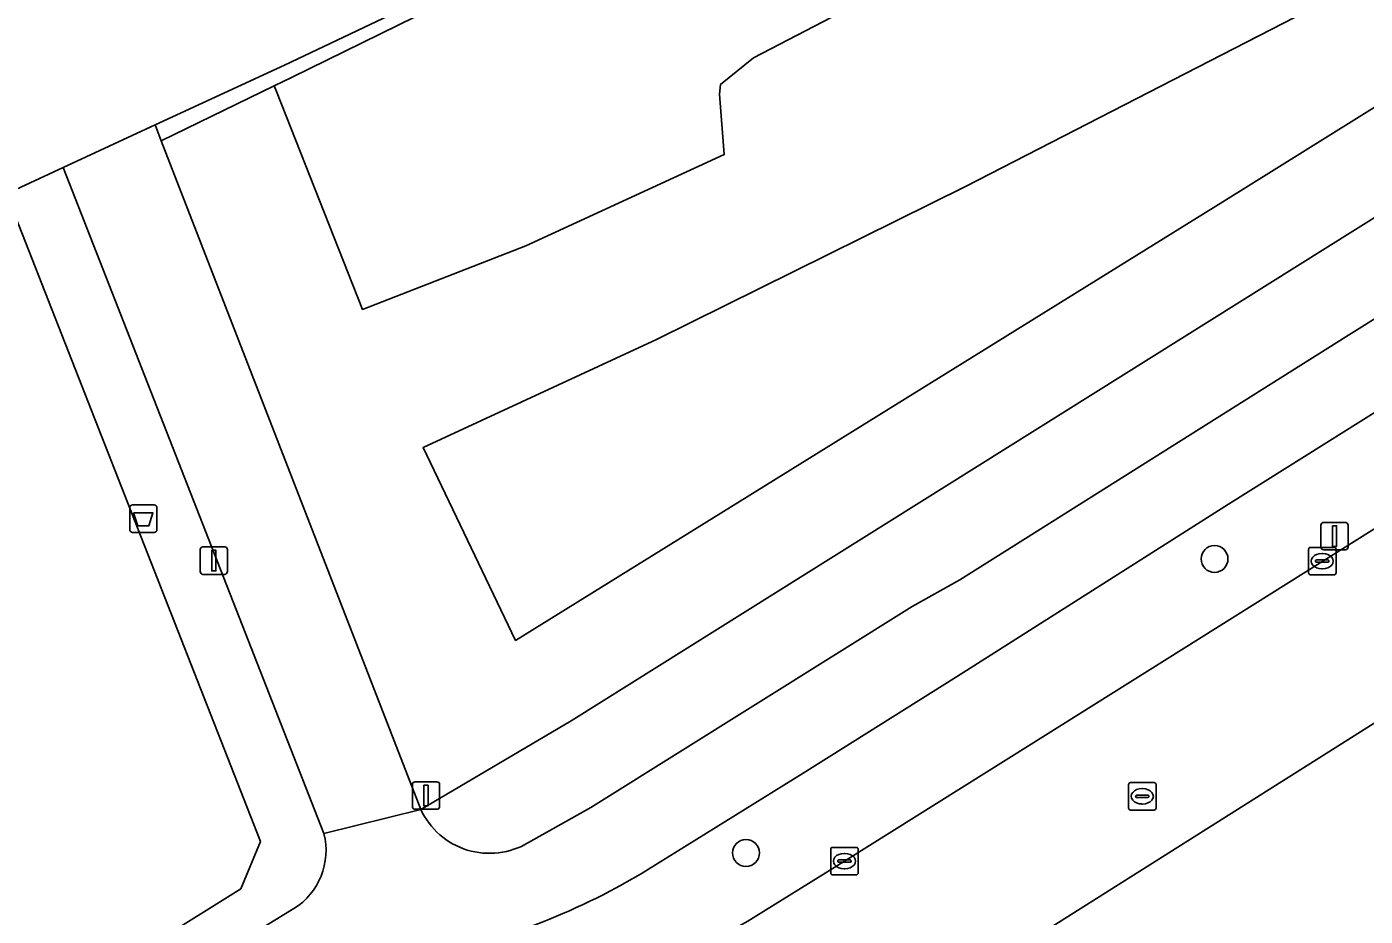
# Model space of a CAD drawing. Extents: x 159680 to 160786, y 387323 to 388340.
# Drawn here: x 160140.76 to 160189.46, y 387387.95 to 387420.3 of the extents above; entities that cross this region are included whole.
import ezdxf

# ---------------------------------------------------------------- set-up
doc = ezdxf.new("R2010")
doc.units = 0
for name, color, linetype in [('IMGEO_Afvalbak', 7, 'Continuous'), ('IMGEO_Berm_groen', 7, 'Continuous'), ('IMGEO_Boom', 7, 'Continuous'), ('IMGEO_Fietspad_open', 7, 'Continuous'), ('IMGEO_Groenvoorziening', 7, 'Continuous'), ('IMGEO_Kolk', 7, 'Continuous'), ('IMGEO_Lichtmast', 7, 'Continuous'), ('IMGEO_Rijbaan_lokaal_gesloten', 7, 'Continuous'), ('IMGEO_Rijbaan_lokaal_open', 7, 'Continuous'), ('IMGEO_Rioolput', 7, 'Continuous'), ('IMGEO_Verkeersbordpaal', 7, 'Continuous'), ('IMGEO_Voetpad_open', 7, 'Continuous')]:
    doc.layers.add(name, color=color, linetype=linetype)

msp = doc.modelspace()

# ---------------------------------------------------------------- linework, layer by layer
at = {"layer": 'IMGEO_Afvalbak'}
for p, q in [((160144.505, 387402.006), (160144.505, 387402.806)), ((160144.505, 387402.806), (160144.505, 387402.006)), ((160144.605, 387402.906), (160145.395, 387402.906)), ((160145.395, 387402.906), (160144.605, 387402.906)), ((160145.495, 387402.806), (160145.495, 387402.006)), ((160145.495, 387402.006), (160145.495, 387402.806)), ((160145.395, 387401.906), (160144.605, 387401.906)), ((160144.605, 387401.906), (160145.395, 387401.906))]:
    msp.add_line(p, q, dxfattribs=at)
msp.add_lwpolyline([(160144.648, 387402.62), (160145.352, 387402.62), (160145.203, 387402.15), (160144.797, 387402.15), (160144.648, 387402.62)], dxfattribs=at)
for centre, start, end in [((160144.605, 387402.806), 90, 180), ((160144.605, 387402.806), 90, 180), ((160145.395, 387402.806), 0, 90), ((160145.395, 387402.806), 360, 90), ((160144.605, 387402.006), 180, 270), ((160144.605, 387402.006), 180, 270), ((160145.395, 387402.006), 270, 0), ((160145.395, 387402.006), 270, 0)]:
    msp.add_arc(centre, 0.1, start, end, dxfattribs=at)
at = {"layer": 'IMGEO_Berm_groen'}
for points in [[(160272.027, 387453.626), (160278.607, 387457.856), (160284.285, 387461.649), (160283.621, 387462.603), (160258.222, 387448.472), (160247.291, 387442.078), (160245.229, 387440.783), (160242.76, 387439.193), (160226.274, 387428.986), (160207.33, 387417.248), (160184.491, 387402.932), (160174.583, 387396.65), (160169.004, 387393.156), (160163.385, 387389.655)], [(160167.293, 387387.948), (160170.512, 387389.952), (160176.491, 387393.694), (160272.027, 387453.626)]]:
    msp.add_lwpolyline(points, dxfattribs=at)
for centre, radius, start, end in [((160150.482, 387410.81), 24.779, 281.3485, 301.3804), ((160134.35, 387443.155), 64.289, 290.97693, 300.82515)]:
    msp.add_arc(centre, radius, start, end, dxfattribs=at)
at = {"layer": 'IMGEO_Boom'}
for centre in [(160183.977, 387400.943), (160166.929, 387390.249)]:
    msp.add_circle(centre, 0.489, dxfattribs=at)
at = {"layer": 'IMGEO_Fietspad_open'}
for points in [[(160282.017, 387465.159), (160277.159, 387462.365), (160271.867, 387459.381), (160264.291, 387455.191), (160257.213, 387451.206), (160245.641, 387444.527), (160232.498, 387436.379), (160218.594, 387427.633), (160201.505, 387416.998), (160188.751, 387409.025), (160174.71, 387400.186), (160172.972, 387399.218), (160161.569, 387392.079), (160161.282, 387391.902), (160159.013, 387390.625)], [(160163.385, 387389.655), (160169.004, 387393.156), (160174.583, 387396.65), (160184.491, 387402.932), (160207.33, 387417.248), (160226.274, 387428.986), (160242.76, 387439.193), (160245.229, 387440.783), (160247.291, 387442.078), (160258.222, 387448.472)], [(160155.098, 387391.826), (160151.57, 387390.952)], [(160150.48, 387388.224), (160148.407, 387386.951), (160120.28, 387369.263), (160089.698, 387350.065), (160091, 387348.022), (160091.168, 387348.129), (160121.639, 387367.252), (160144.481, 387381.607), (160147.86, 387383.737)]]:
    msp.add_lwpolyline(points, dxfattribs=at)
msp.add_lwpolyline([(160145.651, 387416.153), (160145.429, 387416.725), (160142.089, 387415.182), (160151.57, 387390.952), (160155.098, 387391.826)], close=True, dxfattribs=at)
for centre, radius, start, end in [((160157.598, 387392.995), 2.76, 205.0541, 300.8372), ((160149.157, 387390.334), 2.491, 302.0817, 14.359), ((160150.482, 387410.81), 24.779, 281.3485, 301.3804)]:
    msp.add_arc(centre, radius, start, end, dxfattribs=at)
at = {"layer": 'IMGEO_Groenvoorziening'}
for points in [[(160244.367, 387464.412), (160217.091, 387451.27), (160180.751, 387433.386), (160179.539, 387432.79), (160182.363, 387427.052), (160167.208, 387419.163), (160166.003, 387418.201), (160165.969, 387417.84), (160166.136, 387415.647), (160158.92, 387412.335), (160152.976, 387410.015), (160149.844, 387417.943), (160149.767, 387418.144), (160145.651, 387416.153), (160155.098, 387391.826), (160160.574, 387395.054), (160208.101, 387424.823), (160243.399, 387446.858), (160258.008, 387455.524), (160262.249, 387457.676), (160276.867, 387465.794)], [(160145.385, 387386.971), (160148.547, 387388.944), (160149.263, 387390.667), (160140.228, 387413.696), (160085.555, 387392.537), (160084.804, 387392.319), (160083.7, 387392.052)]]:
    msp.add_lwpolyline(points, dxfattribs=at)
for points in [[(160224.225, 387438.836), (160184.283, 387413.931), (160158.548, 387397.977), (160155.179, 387405), (160163.674, 387408.923), (160174.911, 387414.49), (160190.474, 387422.484), (160203.456, 387429.237), (160223.727, 387439.732)], [(160224.225, 387438.836), (160223.727, 387439.732), (160203.456, 387429.237), (160190.474, 387422.484), (160174.911, 387414.49), (160163.674, 387408.923), (160155.179, 387405), (160158.548, 387397.977), (160184.283, 387413.931)], [(160179.539, 387432.79), (160165.572, 387425.916), (160165.247, 387425.756), (160150.394, 387418.447), (160149.767, 387418.144), (160149.844, 387417.943), (160152.976, 387410.015), (160158.92, 387412.335), (160166.136, 387415.647), (160165.969, 387417.84), (160166.003, 387418.201), (160167.208, 387419.163), (160182.363, 387427.052)]]:
    msp.add_lwpolyline(points, close=True, dxfattribs=at)
at = {"layer": 'IMGEO_Kolk'}
for p, q in [((160187.397, 387400.437), (160187.397, 387401.289)), ((160187.472, 387401.363), (160188.324, 387401.363)), ((160187.885, 387401.143), (160187.91, 387401.143)), ((160188.398, 387401.289), (160188.398, 387400.437)), ((160187.656, 387400.857), (160187.656, 387400.869)), ((160188.094, 387400.82), (160187.696, 387400.82)), ((160187.699, 387400.906), (160188.097, 387400.906)), ((160188.14, 387400.869), (160188.14, 387400.857)), ((160188.324, 387400.363), (160187.472, 387400.363)), ((160187.908, 387400.583), (160187.883, 387400.583)), ((160170.011, 387389.526), (160170.011, 387390.378)), ((160170.086, 387390.452), (160170.938, 387390.452)), ((160171.012, 387390.378), (160171.012, 387389.526)), ((160170.27, 387389.946), (160170.27, 387389.958)), ((160170.708, 387389.909), (160170.31, 387389.909)), ((160170.313, 387389.995), (160170.711, 387389.995)), ((160170.499, 387390.232), (160170.524, 387390.232)), ((160170.754, 387389.958), (160170.754, 387389.946)), ((160170.938, 387389.452), (160170.086, 387389.452)), ((160170.522, 387389.672), (160170.497, 387389.672))]:
    msp.add_line(p, q, dxfattribs=at)
for points in [[(160187.397, 387400.437), (160187.397, 387401.289)], [(160187.472, 387401.363), (160188.324, 387401.363)], [(160188.398, 387401.289), (160188.398, 387400.437)], [(160188.324, 387400.363), (160187.472, 387400.363)], [(160170.011, 387389.526), (160170.011, 387390.378)], [(160170.086, 387390.452), (160170.938, 387390.452)], [(160171.012, 387390.378), (160171.012, 387389.526)], [(160170.938, 387389.452), (160170.086, 387389.452)]]:
    msp.add_lwpolyline(points, dxfattribs=at)
for centre, radius, start, end in [((160187.474, 387401.287), 0.0765, 91.552, 178.448), ((160187.474, 387401.287), 0.0765, 91.552, 178.448), ((160188.322, 387401.287), 0.0765, 1.552, 88.448), ((160188.322, 387401.287), 0.0765, 1.552, 88.448), ((160187.696, 387400.866), 0.0403, 85.8775, 175.7526), ((160187.693, 387400.856), 0.0366, 178.938, 274.7102), ((160188.097, 387400.863), 0.043, 264.8664, 352.4533), ((160188.101, 387400.868), 0.0386, 1.7309, 96.639), ((160187.474, 387400.439), 0.0765, 181.552, 268.448), ((160187.474, 387400.439), 0.0765, 181.552, 268.448), ((160188.322, 387400.439), 0.0765, 271.552, 358.448), ((160188.322, 387400.439), 0.0765, 271.552, 358.448), ((160170.088, 387390.376), 0.0765, 91.552, 178.448), ((160170.088, 387390.376), 0.0765, 91.552, 178.448), ((160170.936, 387390.376), 0.0765, 1.552, 88.448), ((160170.936, 387390.376), 0.0765, 1.552, 88.448), ((160170.31, 387389.955), 0.0403, 85.8775, 175.7526), ((160170.307, 387389.945), 0.0366, 178.938, 274.7102), ((160170.711, 387389.952), 0.043, 264.8664, 352.4533), ((160170.715, 387389.957), 0.0386, 1.7309, 96.639), ((160170.088, 387389.528), 0.0765, 181.552, 268.448), ((160170.088, 387389.528), 0.0765, 181.552, 268.448), ((160170.936, 387389.528), 0.0765, 271.552, 358.448), ((160170.936, 387389.528), 0.0765, 271.552, 358.448)]:
    msp.add_arc(centre, radius, start, end, dxfattribs=at)
for centre, major_axis, ratio, start_param, end_param in [((160187.884, 387400.863), (-0.387, 0.002), 0.722429, 4.712389, 7.853982), ((160187.909, 387400.863), (-0.39, 0.002), 0.717154, 1.570796, 4.712389), ((160170.498, 387389.952), (-0.387, 0.002), 0.722429, 4.712389, 7.853982), ((160170.523, 387389.952), (-0.39, 0.002), 0.717154, 1.570796, 4.712389)]:
    msp.add_ellipse(centre, major_axis=major_axis, ratio=ratio, start_param=start_param, end_param=end_param, dxfattribs=at)
at = {"layer": 'IMGEO_Lichtmast'}
for p, q in [((160187.849, 387401.373), (160187.849, 387402.173)), ((160187.849, 387402.173), (160187.849, 387401.373)), ((160187.949, 387402.273), (160188.739, 387402.273)), ((160188.739, 387402.273), (160187.949, 387402.273)), ((160188.839, 387402.173), (160188.839, 387401.373)), ((160188.839, 387401.373), (160188.839, 387402.173)), ((160147.071, 387400.482), (160147.071, 387401.282)), ((160147.071, 387401.282), (160147.071, 387400.482)), ((160147.171, 387401.382), (160147.961, 387401.382)), ((160147.961, 387401.382), (160147.171, 387401.382)), ((160148.061, 387401.282), (160148.061, 387400.482)), ((160148.061, 387400.482), (160148.061, 387401.282)), ((160188.739, 387401.273), (160187.949, 387401.273)), ((160187.949, 387401.273), (160188.739, 387401.273)), ((160147.961, 387400.382), (160147.171, 387400.382)), ((160147.171, 387400.382), (160147.961, 387400.382))]:
    msp.add_line(p, q, dxfattribs=at)
for points in [[(160188.269, 387402.148), (160188.419, 387402.148), (160188.419, 387401.398), (160188.269, 387401.398), (160188.269, 387402.148)], [(160147.491, 387401.257), (160147.641, 387401.257), (160147.641, 387400.507), (160147.491, 387400.507), (160147.491, 387401.257)]]:
    msp.add_lwpolyline(points, dxfattribs=at)
for centre, start, end in [((160187.949, 387402.173), 90, 180), ((160187.949, 387402.173), 90, 180), ((160188.739, 387402.173), 0, 90), ((160188.739, 387402.173), 360, 90), ((160147.171, 387401.282), 90, 180), ((160147.171, 387401.282), 90, 180), ((160147.961, 387401.282), 0, 90), ((160147.961, 387401.282), 360, 90), ((160187.949, 387401.373), 180, 270), ((160187.949, 387401.373), 180, 270), ((160188.739, 387401.373), 270, 0), ((160188.739, 387401.373), 270, 0), ((160147.171, 387400.482), 180, 270), ((160147.171, 387400.482), 180, 270), ((160147.961, 387400.482), 270, 0), ((160147.961, 387400.482), 270, 0)]:
    msp.add_arc(centre, 0.1, start, end, dxfattribs=at)
at = {"layer": 'IMGEO_Rijbaan_lokaal_gesloten'}
for points in [[(160294.452, 387463.897), (160295.897, 387464.716), (160294.195, 387467.873), (160285.506, 387462.42), (160284.285, 387461.649), (160278.607, 387457.856), (160272.027, 387453.626), (160176.491, 387393.694), (160170.512, 387389.952), (160167.293, 387387.948)], [(160095.802, 387335.473), (160116.568, 387348.763), (160283.183, 387453.929), (160297.454, 387460.71), (160296.632, 387462.695), (160295.404, 387462.161)]]:
    msp.add_lwpolyline(points, dxfattribs=at)
msp.add_arc((160134.35, 387443.155), 64.289, 290.97693, 300.82515, dxfattribs=at)
at = {"layer": 'IMGEO_Rijbaan_lokaal_open'}
msp.add_lwpolyline([(160140.02, 387414.226), (160142.089, 387415.182), (160145.429, 387416.725), (160150.14, 387418.901), (160158.753, 387422.998), (160171.506, 387429.331), (160192.437, 387439.673), (160213.189, 387449.943), (160238.595, 387462.168)], dxfattribs=at)
at = {"layer": 'IMGEO_Rioolput'}
for p, q in [((160180.924, 387392.809), (160181.776, 387392.809)), ((160180.849, 387391.883), (160180.849, 387392.735)), ((160181.108, 387392.303), (160181.108, 387392.315)), ((160181.151, 387392.352), (160181.549, 387392.352)), ((160181.337, 387392.589), (160181.362, 387392.589)), ((160181.592, 387392.315), (160181.592, 387392.303)), ((160181.85, 387392.735), (160181.85, 387391.883)), ((160181.546, 387392.266), (160181.148, 387392.266)), ((160181.36, 387392.029), (160181.335, 387392.029)), ((160181.776, 387391.809), (160180.924, 387391.809))]:
    msp.add_line(p, q, dxfattribs=at)
for points in [[(160180.924, 387392.809), (160181.776, 387392.809)], [(160180.849, 387391.883), (160180.849, 387392.735)], [(160181.85, 387392.735), (160181.85, 387391.883)], [(160181.776, 387391.809), (160180.924, 387391.809)]]:
    msp.add_lwpolyline(points, dxfattribs=at)
for centre, radius, start, end in [((160180.926, 387392.733), 0.0765, 91.552, 178.448), ((160180.926, 387392.733), 0.0765, 91.552, 178.448), ((160181.774, 387392.733), 0.0765, 1.552, 88.448), ((160181.774, 387392.733), 0.0765, 1.552, 88.448), ((160181.148, 387392.312), 0.0403, 85.8775, 175.7526), ((160181.553, 387392.314), 0.0386, 1.7309, 96.639), ((160180.926, 387391.885), 0.0765, 181.552, 268.448), ((160180.926, 387391.885), 0.0765, 181.552, 268.448), ((160181.145, 387392.302), 0.0366, 178.938, 274.7102), ((160181.549, 387392.309), 0.043, 264.8664, 352.4533), ((160181.774, 387391.885), 0.0765, 271.552, 358.448), ((160181.774, 387391.885), 0.0765, 271.552, 358.448)]:
    msp.add_arc(centre, radius, start, end, dxfattribs=at)
for centre, major_axis, ratio, start_param, end_param in [((160181.336, 387392.309), (-0.387, 0.002), 0.722429, 4.712389, 7.853982), ((160181.361, 387392.309), (-0.39, 0.002), 0.717154, 1.570796, 4.712389)]:
    msp.add_ellipse(centre, major_axis=major_axis, ratio=ratio, start_param=start_param, end_param=end_param, dxfattribs=at)
at = {"layer": 'IMGEO_Verkeersbordpaal'}
for p, q in [((160154.892, 387392.836), (160155.682, 387392.836)), ((160155.682, 387392.836), (160154.892, 387392.836)), ((160154.792, 387391.936), (160154.792, 387392.736)), ((160154.792, 387392.736), (160154.792, 387391.936)), ((160155.782, 387392.736), (160155.782, 387391.936)), ((160155.782, 387391.936), (160155.782, 387392.736)), ((160155.682, 387391.836), (160154.892, 387391.836)), ((160154.892, 387391.836), (160155.682, 387391.836))]:
    msp.add_line(p, q, dxfattribs=at)
msp.add_lwpolyline([(160155.212, 387392.711), (160155.362, 387392.711), (160155.362, 387391.961), (160155.212, 387391.961), (160155.212, 387392.711)], dxfattribs=at)
for centre, start, end in [((160154.892, 387392.736), 90, 180), ((160154.892, 387392.736), 90, 180), ((160155.682, 387392.736), 0, 90), ((160155.682, 387392.736), 360, 90), ((160154.892, 387391.936), 180, 270), ((160154.892, 387391.936), 180, 270), ((160155.682, 387391.936), 270, 0), ((160155.682, 387391.936), 270, 0)]:
    msp.add_arc(centre, 0.1, start, end, dxfattribs=at)
at = {"layer": 'IMGEO_Voetpad_open'}
for points in [[(160304.148, 387483.443), (160303.552, 387482.65), (160303.035, 387482.048), (160297.748, 387477.449), (160297.076, 387477.04), (160280.554, 387467.888), (160276.867, 387465.794), (160262.249, 387457.676), (160258.008, 387455.524), (160243.399, 387446.858), (160208.101, 387424.823), (160160.574, 387395.054), (160155.098, 387391.826)], [(160159.013, 387390.625), (160161.282, 387391.902), (160161.569, 387392.079), (160172.972, 387399.218), (160174.71, 387400.186), (160188.751, 387409.025), (160201.505, 387416.998), (160218.594, 387427.633), (160232.498, 387436.379), (160245.641, 387444.527), (160257.213, 387451.206), (160264.291, 387455.191), (160271.867, 387459.381), (160277.159, 387462.365), (160282.017, 387465.159), (160294.842, 387472.203), (160295.506, 387472.609), (160297.951, 387474.363), (160298.558, 387474.843), (160301.617, 387477.461), (160304.637, 387480.044), (160305.174, 387480.615), (160305.812, 387481.41)], [(160260.972, 387472.997), (160238.595, 387462.168), (160213.189, 387449.943), (160192.437, 387439.673), (160171.506, 387429.331), (160158.753, 387422.998), (160150.14, 387418.901), (160145.429, 387416.725), (160145.651, 387416.153), (160149.767, 387418.144), (160150.394, 387418.447), (160165.247, 387425.756), (160165.572, 387425.916), (160179.539, 387432.79), (160180.751, 387433.386), (160217.091, 387451.27), (160244.367, 387464.412)], [(160142.089, 387415.182), (160140.02, 387414.226), (160140.173, 387413.835), (160140.228, 387413.696), (160149.263, 387390.667), (160148.547, 387388.944), (160145.385, 387386.971), (160119.409, 387370.645), (160088.659, 387351.299)], [(160151.57, 387390.952), (160142.089, 387415.182)], [(160089.253, 387349.763), (160089.698, 387350.065), (160120.28, 387369.263), (160148.407, 387386.951), (160150.48, 387388.224)]]:
    msp.add_lwpolyline(points, dxfattribs=at)
for centre, radius, start, end in [((160157.598, 387392.995), 2.76, 205.0541, 300.8372), ((160149.157, 387390.334), 2.491, 302.0817, 14.359)]:
    msp.add_arc(centre, radius, start, end, dxfattribs=at)

doc.saveas('drawing.dxf')
